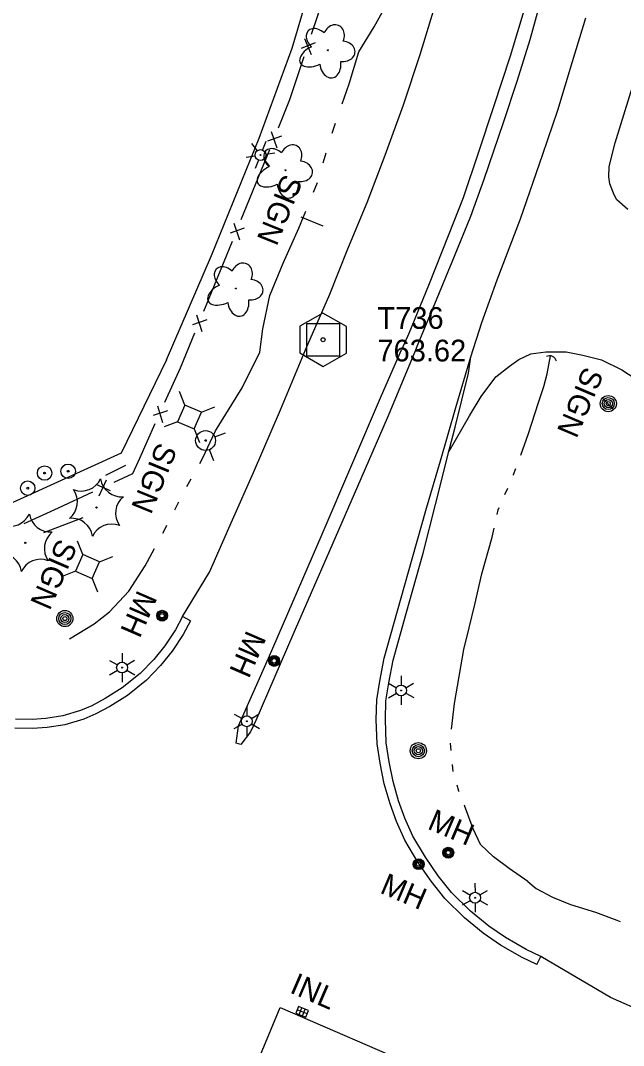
# Model space of a CAD drawing. Extents: x 589250 to 1188077, y 162953 to 363065.
# Drawn here: x 593381.9 to 593548.5, y 185762.9 to 186046 of the extents above; entities that cross this region are included whole.
import ezdxf

# ---------------------------------------------------------------- set-up
doc = ezdxf.new("R2010")
doc.units = 0
for name, color, linetype in [('E_DRN', 7, 'Continuous'), ('E_DRN_Text', 7, 'Continuous'), ('E_DWY', 7, 'Continuous'), ('E_FEN_P', 7, 'Continuous'), ('E_LAND_Vegetation', 7, 'Continuous'), ('E_LTG', 7, 'Continuous'), ('E_MAP_Control', 7, 'Continuous'), ('E_MISCPROP', 7, 'Continuous'), ('E_RDWY', 7, 'Continuous'), ('E_RDWY_C_and_G', 7, 'Continuous'), ('E_RDWY_Gravel', 7, 'Continuous'), ('E_SGN', 7, 'Continuous'), ('E_SGN_Text', 7, 'Continuous'), ('E_UTL_AG_Bold', 7, 'Continuous'), ('E_UTL_MH', 7, 'Continuous'), ('E_UTL_MH_Text', 7, 'Continuous'), ('E_UTL_WHydrant', 7, 'Continuous'), ('E_WTR_FlowLine', 7, 'Continuous')]:
    doc.layers.add(name, color=color, linetype=linetype)

msp = doc.modelspace()

# ---------------------------------------------------------------- linework, layer by layer
at = {"layer": 'E_DRN'}
for p, q in [((593458.72, 185773.67), (593457.99, 185771.81)), ((593457.99, 185771.81), (593460.77, 185770.7)), ((593461.14, 185771.63), (593458.35, 185772.74)), ((593461.51, 185772.56), (593458.72, 185773.67)), ((593458.92, 185771.44), (593459.65, 185773.3)), ((593459.85, 185771.07), (593460.58, 185772.93)), ((593460.77, 185770.7), (593461.51, 185772.56))]:
    msp.add_line(p, q, dxfattribs=at)
msp.add_arc((593528.11, 185951.51), 1.9, 12.4468, 118.707, dxfattribs=at)
at = {"layer": 'E_DWY'}
for p, q in [((593456.97, 186038.4), (593465.97, 186068.8)), ((593447.89, 186013.5), (593456.97, 186038.4)), ((593546.21, 186012.21), (593551.36, 186028.91)), ((593434.65, 185981.09), (593447.89, 186013.5)), ((593544.52, 186005.67), (593546.21, 186012.21)), ((593544.43, 186002.88), (593544.52, 186005.67)), ((593544.71, 186000.95), (593544.43, 186002.88)), ((593545.9, 185997.87), (593544.71, 186000.95)), ((593546.67, 185996.51), (593545.9, 185997.87)), ((593549.7, 185993.82), (593546.67, 185996.51)), ((593422.26, 185952.34), (593434.65, 185981.09)), ((593519.61, 185952.39), (593522.93, 185953.92)), ((593522.93, 185953.92), (593527.03, 185954.47)), ((593527.03, 185954.47), (593532.67, 185954.47)), ((593532.67, 185954.47), (593537.25, 185953.63)), ((593537.25, 185953.63), (593542.38, 185952.3)), ((593422.26, 185952.34), (593409.72, 185926.51)), ((593513.24, 185947.65), (593516.99, 185950.55)), ((593516.99, 185950.55), (593519.61, 185952.39)), ((593542.38, 185952.3), (593548.07, 185949.58)), ((593509.15, 185942.13), (593513.24, 185947.65)), ((593548.07, 185949.58), (593553.58, 185945.92)), ((593505.98, 185936.79), (593509.15, 185942.13)), ((593500.29, 185927.09), (593505.98, 185936.79)), ((593409.72, 185926.51), (593371.75, 185909.28))]:
    msp.add_line(p, q, dxfattribs=at)
at = {"layer": 'E_FEN_P'}
for p, q in [((593465.52, 186052.06), (593462.23, 186042.13)), ((593460.34, 186041.07), (593462.2, 186036.62)), ((593463.3, 186039.91), (593459.49, 186038.29)), ((593460.2, 186035.99), (593456.91, 186026.07)), ((593456.27, 186024.13), (593453.11, 186016.34)), ((593456.91, 186026.07), (593456.27, 186024.13)), ((593451.14, 186015.4), (593452.71, 186010.84)), ((593454.02, 186014.06), (593450.11, 186012.69)), ((593450.67, 186010.35), (593446.74, 186000.66)), ((593446.74, 186000.66), (593442.81, 185990.98)), ((593440.85, 185990.04), (593442.42, 185985.48)), ((593443.72, 185988.69), (593439.82, 185987.32)), ((593440.38, 185984.99), (593436.44, 185975.3)), ((593436.44, 185975.3), (593435.24, 185972.33)), ((593435.24, 185972.33), (593432.46, 185965.64)), ((593430.5, 185964.71), (593432.03, 185960.14)), ((593433.36, 185963.35), (593429.44, 185962)), ((593429.99, 185959.66), (593425.99, 185950.01)), ((593425.99, 185950.01), (593421.72, 185940.49)), ((593419.72, 185939.62), (593421.13, 185935.01)), ((593422.54, 185938.17), (593418.6, 185936.95)), ((593419.07, 185934.59), (593414.8, 185925.07)), ((593414.8, 185925.07), (593412.89, 185920.8)), ((593405.59, 185919.06), (593403.6, 185914.67)), ((593412.89, 185920.8), (593407.66, 185918.4)), ((593406.75, 185916.12), (593402.98, 185917.79)), ((593401.78, 185915.71), (593392.3, 185911.36)), ((593392.3, 185911.36), (593382.81, 185907.01))]:
    msp.add_line(p, q, dxfattribs=at)
at = {"layer": 'E_LAND_Vegetation'}
for centre, radius in [((593466.83, 186037.83), 0.128), ((593455.09, 186004.67), 0.128), ((593441.42, 185972.01), 0.128), ((593402.9, 185911.49), 0.167), ((593383.25, 185901.76), 0.167)]:
    msp.add_circle(centre, radius, dxfattribs=at)
for centre, radius, start, end in [((593398.69, 185921.95), 5.9, 249.0447, 334.8096), ((593409.86, 185920.37), 5.91, 189.0844, 274.7605), ((593391.74, 185913.07), 5.9, 309.0446, 34.8096), ((593414.07, 185909.9), 5.9, 129.0447, 214.8096), ((593379.04, 185912.22), 5.9, 249.0447, 334.8096), ((593390.21, 185910.64), 5.91, 189.0844, 274.7605), ((593396, 185902.65), 5.9, 9.04, 94.8049), ((593407.11, 185901.03), 5.9, 69.0446, 154.8096), ((593394.41, 185900.18), 5.9, 129.0447, 214.8096), ((593376.35, 185892.92), 5.9, 9.04, 94.8049), ((593387.46, 185891.3), 5.9, 69.0446, 154.8096)]:
    msp.add_arc(centre, radius, start, end, dxfattribs=at)
for centre, major_axis, ratio in [((593464.03, 186040.7), (2.68, -2.44), 0.716896), ((593468.42, 186041.48), (-1.37, -3.17), 0.832022), ((593463.45, 186036.38), (4.29, 2.05), 0.560249), ((593470.73, 186037.53), (-3.59, 0.43), 0.782863), ((593467.49, 186034.36), (-0.52, 4.19), 0.691916), ((593452.29, 186007.54), (2.68, -2.44), 0.716896), ((593456.68, 186008.32), (-1.37, -3.17), 0.832022), ((593458.98, 186004.37), (-3.59, 0.43), 0.782863), ((593451.71, 186003.22), (4.29, 2.05), 0.560249), ((593455.75, 186001.2), (-0.52, 4.19), 0.691916), ((593443.01, 185975.66), (-1.37, -3.17), 0.832022), ((593438.62, 185974.88), (2.68, -2.44), 0.716896), ((593438.03, 185970.56), (4.29, 2.05), 0.560249), ((593445.31, 185971.7), (-3.59, 0.43), 0.782863), ((593442.08, 185968.54), (-0.52, 4.19), 0.691916)]:
    msp.add_ellipse(centre, major_axis=major_axis, ratio=ratio, start_param=1.570796, end_param=4.712389, dxfattribs=at)
at = {"layer": 'E_LTG'}
for p, q in [((593449.71, 186012.59), (593448.78, 186010.27)), ((593445.75, 186012.03), (593447.29, 186010.06)), ((593444.25, 186008.33), (593446.73, 186008.67)), ((593447.65, 186007.49), (593446.72, 186005.17)), ((593449.14, 186007.7), (593450.68, 186005.73)), ((593449.7, 186009.09), (593452.18, 186009.44)), ((593409.96, 185871.3), (593409.97, 185868.8)), ((593406.51, 185869.28), (593408.68, 185868.05)), ((593411.28, 185868.06), (593413.43, 185869.32)), ((593406.53, 185865.28), (593408.69, 185866.55)), ((593409.99, 185865.8), (593410, 185863.3)), ((593411.28, 185866.56), (593413.46, 185865.32)), ((593483.59, 185862.95), (593485.76, 185861.71)), ((593487.04, 185864.97), (593487.05, 185862.47)), ((593488.36, 185861.73), (593490.51, 185862.99)), ((593483.61, 185858.95), (593485.77, 185860.21)), ((593488.36, 185860.23), (593490.54, 185858.99)), ((593487.07, 185859.47), (593487.08, 185856.97)), ((593440.96, 185854.43), (593443.13, 185853.19)), ((593444.41, 185856.45), (593444.42, 185853.95)), ((593445.73, 185853.21), (593447.88, 185854.47)), ((593440.98, 185850.43), (593443.14, 185851.69)), ((593445.73, 185851.71), (593447.91, 185850.47)), ((593444.44, 185850.95), (593444.45, 185848.45)), ((593504.02, 185805.71), (593506.19, 185804.47)), ((593507.47, 185807.73), (593507.48, 185805.23)), ((593508.79, 185804.49), (593510.94, 185805.75)), ((593504.04, 185801.71), (593506.2, 185802.97)), ((593508.8, 185802.99), (593510.97, 185801.75)), ((593507.5, 185802.23), (593507.51, 185799.73))]:
    msp.add_line(p, q, dxfattribs=at)
for centre, radius in [((593448.21, 186008.88), 1.5), ((593448.21, 186008.88), 0.125), ((593409.98, 185867.3), 1.5), ((593409.98, 185867.3), 0.125), ((593487.06, 185860.97), 1.5), ((593487.06, 185860.97), 0.125), ((593444.43, 185852.45), 1.5), ((593444.43, 185852.45), 0.125), ((593507.49, 185803.73), 1.5), ((593507.49, 185803.73), 0.125)]:
    msp.add_circle(centre, radius, dxfattribs=at)
at = {"layer": 'E_MAP_Control'}
for p, q in [((593461, 185953.36), (593461, 185962.36)), ((593461, 185962.36), (593470, 185962.36)), ((593461, 185953.36), (593461, 185962.36)), ((593461, 185962.36), (593470, 185962.36)), ((593461, 185953.36), (593461, 185962.36)), ((593461, 185962.36), (593470, 185962.36)), ((593461, 185953.36), (593461, 185962.36)), ((593461, 185962.36), (593470, 185962.36)), ((593470, 185962.36), (593470, 185953.36)), ((593470, 185962.36), (593470, 185953.36)), ((593470, 185962.36), (593470, 185953.36)), ((593470, 185962.36), (593470, 185953.36)), ((593470, 185953.36), (593461, 185953.36)), ((593470, 185953.36), (593461, 185953.36)), ((593470, 185953.36), (593461, 185953.36)), ((593470, 185953.36), (593461, 185953.36))]:
    msp.add_line(p, q, dxfattribs=at)
msp.add_lwpolyline([(593459.09, 185961.62), (593459.09, 185954.23), (593465.55, 185950.5), (593471.95, 185954.17), (593471.95, 185961.49), (593465.42, 185965.22)], close=True, dxfattribs=at)
msp.add_lwpolyline([(593459.09, 185961.62), (593459.09, 185954.23), (593465.55, 185950.5), (593471.95, 185954.17), (593471.95, 185961.49), (593465.42, 185965.22)], close=True, dxfattribs=at)
msp.add_lwpolyline([(593459.09, 185961.62), (593459.09, 185954.23), (593465.55, 185950.5), (593471.95, 185954.17), (593471.95, 185961.49), (593465.42, 185965.22)], close=True, dxfattribs=at)
msp.add_lwpolyline([(593459.09, 185961.62), (593459.09, 185954.23), (593465.55, 185950.5), (593471.95, 185954.17), (593471.95, 185961.49), (593465.42, 185965.22)], close=True, dxfattribs=at)
msp.add_circle((593465.5, 185957.86), 0.546, dxfattribs=at)
msp.add_circle((593465.5, 185957.86), 0.546, dxfattribs=at)
msp.add_circle((593465.5, 185957.86), 0.546, dxfattribs=at)
msp.add_circle((593465.5, 185957.86), 0.546, dxfattribs=at)
at = {"layer": 'E_MISCPROP'}
for centre, radius in [((593544.29, 185940.21), 2.23), ((593544.29, 185940.21), 1.67), ((593544.29, 185940.21), 1.12), ((593544.29, 185940.21), 0.558), ((593388.58, 185921.02), 2), ((593395.08, 185921.51), 2), ((593388.58, 185921.02), 0.25), ((593395.08, 185921.51), 0.25), ((593383.92, 185916.85), 2), ((593383.92, 185916.85), 0.25), ((593394.18, 185880.83), 2.23), ((593394.18, 185880.83), 1.67), ((593394.18, 185880.83), 1.12), ((593394.18, 185880.83), 0.558), ((593491.82, 185844.33), 2.23), ((593491.82, 185844.33), 1.67), ((593491.82, 185844.33), 1.12), ((593491.82, 185844.33), 0.558)]:
    msp.add_circle(centre, radius, dxfattribs=at)
at = {"layer": 'E_RDWY'}
for p, q in [((593492.35, 186036.69), (593496.3, 186049.62)), ((593521.25, 186049.62), (593517.22, 186036.16)), ((593522.69, 186040.75), (593525.65, 186051.45)), ((593534.44, 186034.67), (593538.07, 186046.79)), ((593519.12, 186029.28), (593522.69, 186040.75)), ((593487.75, 186022.71), (593492.35, 186036.69)), ((593517.22, 186036.16), (593512.49, 186021.93)), ((593530.36, 186021.24), (593534.44, 186034.67)), ((593515.39, 186017.82), (593519.12, 186029.28)), ((593482.62, 186008.82), (593487.75, 186022.71)), ((593512.49, 186021.93), (593508.45, 186009.64)), ((593526.18, 186009.1), (593530.36, 186021.24)), ((593509.96, 186002.19), (593515.39, 186017.82)), ((593508.45, 186009.64), (593504.16, 185997.05)), ((593477.68, 185995.79), (593482.62, 186008.82)), ((593520.05, 185991.23), (593526.18, 186009.1)), ((593506.3, 185991.99), (593509.96, 186002.19)), ((593472.37, 185982.97), (593477.68, 185995.79)), ((593504.16, 185997.05), (593500.25, 185987.06)), ((593501.79, 185980.97), (593506.3, 185991.99)), ((593513.59, 185974.38), (593520.05, 185991.23)), ((593500.25, 185987.06), (593494.6, 185972.85)), ((593467.37, 185970.47), (593472.37, 185982.97)), ((593497.06, 185969.3), (593501.79, 185980.97)), ((593494.6, 185972.85), (593489.15, 185959.57)), ((593509.39, 185962.62), (593513.59, 185974.38)), ((593460.64, 185955.04), (593467.37, 185970.47)), ((593491.32, 185955.6), (593497.06, 185969.3)), ((593506.3, 185953.15), (593509.39, 185962.62)), ((593489.15, 185959.57), (593487.18, 185955.06)), ((593453.72, 185938.48), (593460.64, 185955.04)), ((593481.63, 185942.45), (593487.18, 185955.06)), ((593491.32, 185955.6), (593483.2, 185936.21)), ((593502.15, 185939.12), (593506.3, 185953.15)), ((593465.24, 185904.11), (593481.63, 185942.45)), ((593497.9, 185924.36), (593502.15, 185939.12)), ((593446.3, 185921.2), (593453.72, 185938.48)), ((593483.2, 185936.21), (593475.03, 185917.29)), ((593494.11, 185911.31), (593497.9, 185924.36)), ((593440.51, 185908.11), (593446.3, 185921.2)), ((593475.03, 185917.29), (593467.27, 185899.56)), ((593490.12, 185897.35), (593494.11, 185911.31)), ((593434.16, 185893.64), (593440.51, 185908.11)), ((593450.4, 185869.87), (593465.24, 185904.11)), ((593467.27, 185899.56), (593457.19, 185876.3)), ((593486.07, 185882.94), (593490.12, 185897.35)), ((593426.69, 185881.38), (593434.16, 185893.64)), ((593457.19, 185876.3), (593446.96, 185852.66)), ((593442.11, 185851.19), (593450.4, 185869.87)), ((593441.53, 185846.44), (593442.11, 185851.19)), ((593446.96, 185852.66), (593445.45, 185849.57)), ((593445.45, 185849.57), (593442.79, 185846.03)), ((593442.79, 185846.03), (593441.53, 185846.44)), ((593544.91, 185776.17), (593525.62, 185787.49)), ((593561.33, 185768.89), (593544.91, 185776.17)), ((593448.26, 185760.34), (593453.69, 185773.4)), ((593453.69, 185773.4), (593523.56, 185743.19))]:
    msp.add_line(p, q, dxfattribs=at)
at = {"layer": 'E_RDWY_C_and_G'}
for p, q in [((593482.38, 185869.88), (593486.07, 185882.94)), ((593484.82, 185869.31), (593488.48, 185882.26)), ((593426.69, 185881.38), (593424.73, 185877.68)), ((593428.9, 185880.21), (593426.69, 185881.38)), ((593428.9, 185880.21), (593426.87, 185876.39)), ((593424.73, 185877.68), (593421.76, 185873.3)), ((593426.87, 185876.39), (593423.77, 185871.81)), ((593421.76, 185873.3), (593418.76, 185869.56)), ((593423.77, 185871.81), (593420.63, 185867.91)), ((593418.76, 185869.56), (593415.02, 185865.69)), ((593481.19, 185863.53), (593482.38, 185869.88)), ((593483.65, 185863.1), (593484.82, 185869.31)), ((593415.02, 185865.69), (593410.02, 185861.66)), ((593420.63, 185867.91), (593416.71, 185863.84)), ((593416.71, 185863.84), (593411.47, 185859.62)), ((593480.35, 185858.38), (593481.19, 185863.53)), ((593482.84, 185858.15), (593483.65, 185863.1)), ((593410.02, 185861.66), (593405.3, 185858.72)), ((593411.47, 185859.62), (593406.55, 185856.55)), ((593401.6, 185856.76), (593398.51, 185855.41)), ((593405.3, 185858.72), (593401.6, 185856.76)), ((593480.21, 185852.92), (593480.35, 185858.38)), ((593482.71, 185852.93), (593482.84, 185858.15)), ((593393.64, 185853.96), (593388.94, 185853.25)), ((593398.51, 185855.41), (593393.64, 185853.96)), ((593402.69, 185854.5), (593399.37, 185853.05)), ((593406.55, 185856.55), (593402.69, 185854.5)), ((593385.14, 185852.93), (593380.49, 185853.03)), ((593388.94, 185853.25), (593385.14, 185852.93)), ((593394.19, 185851.52), (593389.24, 185850.76)), ((593399.37, 185853.05), (593394.19, 185851.52)), ((593480.44, 185846.23), (593480.21, 185852.92)), ((593482.93, 185846.46), (593482.71, 185852.93)), ((593385.22, 185850.43), (593380.32, 185850.53)), ((593389.24, 185850.76), (593385.22, 185850.43)), ((593481.28, 185840.87), (593480.44, 185846.23)), ((593483.74, 185841.3), (593482.93, 185846.46)), ((593482.39, 185835.21), (593481.28, 185840.87)), ((593484.82, 185835.81), (593483.74, 185841.3)), ((593484.01, 185829.67), (593482.39, 185835.21)), ((593486.38, 185830.45), (593484.82, 185835.81)), ((593485.79, 185824.76), (593484.01, 185829.67)), ((593488.11, 185825.7), (593486.38, 185830.45)), ((593490.34, 185820.74), (593488.11, 185825.7)), ((593488.12, 185819.59), (593485.79, 185824.76)), ((593493.77, 185814.9), (593490.34, 185820.74)), ((593491.66, 185813.55), (593488.12, 185819.59)), ((593497.34, 185809.78), (593493.77, 185814.9)), ((593495.33, 185808.28), (593491.66, 185813.55)), ((593501, 185805.19), (593497.34, 185809.78)), ((593499.13, 185803.52), (593495.33, 185808.28)), ((593504.56, 185798.16), (593499.13, 185803.52)), ((593506.24, 185800.02), (593501, 185805.19)), ((593509.77, 185793.89), (593504.56, 185798.16)), ((593511.27, 185795.89), (593506.24, 185800.02)), ((593515.87, 185792.75), (593511.27, 185795.89)), ((593514.54, 185790.64), (593509.77, 185793.89)), ((593521.63, 185789.39), (593515.87, 185792.75)), ((593520.46, 185787.18), (593514.54, 185790.64)), ((593525.62, 185787.49), (593521.63, 185789.39)), ((593524.54, 185785.23), (593520.46, 185787.18)), ((593524.54, 185785.23), (593525.62, 185787.49))]:
    msp.add_line(p, q, dxfattribs=at)
at = {"layer": 'E_RDWY_Gravel'}
for p, q in [((593505.72, 185948.6), (593506.3, 185953.15)), ((593501.95, 185933.67), (593505.72, 185948.6)), ((593500.46, 185927.75), (593501.95, 185933.67)), ((593496.57, 185912.37), (593500.46, 185927.75)), ((593493.13, 185898.88), (593496.57, 185912.37)), ((593488.48, 185882.26), (593493.13, 185898.88))]:
    msp.add_line(p, q, dxfattribs=at)
at = {"layer": 'E_SGN'}
for p, q in [((593465.55, 185989.24), (593459.43, 185991.72)), ((593545.86, 185938.52), (593542.72, 185941.73)), ((593405.53, 185920.43), (593410.97, 185923.23)), ((593388.39, 185904.62), (593399.26, 185908.78))]:
    msp.add_line(p, q, dxfattribs=at)
at = {"layer": 'E_UTL_AG_Bold'}
for p, q in [((593427.33, 185939.8), (593425.86, 185943.52)), ((593427.33, 185939.8), (593425.33, 185935.22)), ((593431.91, 185937.81), (593427.33, 185939.8)), ((593431.91, 185937.81), (593435.63, 185939.28)), ((593429.92, 185933.22), (593431.91, 185937.81)), ((593425.33, 185935.22), (593421.61, 185933.75)), ((593425.33, 185935.22), (593429.92, 185933.22)), ((593429.92, 185933.22), (593431.38, 185929.5)), ((593399.13, 185898.49), (593397.67, 185902.21)), ((593399.13, 185898.49), (593397.14, 185893.91)), ((593403.72, 185896.5), (593399.13, 185898.49)), ((593401.72, 185891.91), (593403.72, 185896.5)), ((593403.72, 185896.5), (593407.44, 185897.96)), ((593397.14, 185893.91), (593393.42, 185892.44)), ((593397.14, 185893.91), (593401.72, 185891.91)), ((593401.72, 185891.91), (593403.19, 185888.19))]:
    msp.add_line(p, q, dxfattribs=at)
at = {"layer": 'E_UTL_MH'}
for centre, radius in [((593421.05, 185881.61), 1.5), ((593421.05, 185881.6), 1.22), ((593421.04, 185881.6), 0.968), ((593421.01, 185881.6), 0.605), ((593452, 185869.13), 1.5), ((593452, 185869.12), 1.22), ((593451.99, 185869.14), 0.968), ((593451.99, 185869.16), 0.605), ((593500.1, 185816.16), 1.5), ((593500.1, 185816.16), 1.22), ((593500.09, 185816.17), 0.968), ((593491.91, 185812.98), 1.5), ((593500.09, 185816.2), 0.605), ((593491.91, 185812.98), 1.22), ((593491.9, 185812.99), 0.968), ((593491.9, 185813.02), 0.605)]:
    msp.add_circle(centre, radius, dxfattribs=at)
at = {"layer": 'E_UTL_WHydrant'}
for p, q in [((593435.56, 185931.01), (593438.51, 185932.17)), ((593434.03, 185927.49), (593435.19, 185924.54))]:
    msp.add_line(p, q, dxfattribs=at)
for radius in [2.74, 0.21]:
    msp.add_circle((593433.04, 185930.01), radius, dxfattribs=at)
at = {"layer": 'E_WTR_FlowLine'}
for p, q in [((593479.59, 186044.31), (593484.43, 186053.04)), ((593475.34, 186037.34), (593479.59, 186044.31)), ((593472.74, 186028.51), (593475.34, 186037.34)), ((593470.8, 186023.03), (593472.74, 186028.51)), ((593468.01, 186014.95), (593468.94, 186017.64)), ((593465.57, 186006.76), (593466.36, 186009.5)), ((593462.88, 185998.66), (593463.96, 186001.3)), ((593458.78, 185988.63), (593460.72, 185993.39)), ((593454.47, 185979.02), (593458.78, 185988.63)), ((593450.76, 185970.09), (593454.47, 185979.02)), ((593448.82, 185960.84), (593450.76, 185970.09)), ((593448.05, 185954.38), (593448.82, 185960.84)), ((593443.12, 185944.6), (593448.05, 185954.38)), ((593527.4, 185948.43), (593528.29, 185953.4)), ((593526.5, 185944.92), (593527.4, 185948.43)), ((593435.76, 185932.71), (593443.12, 185944.6)), ((593525.01, 185940.48), (593526.5, 185944.92)), ((593522.24, 185931.93), (593525.01, 185940.48)), ((593432.2, 185925.01), (593435.76, 185932.71)), ((593520.09, 185926), (593522.24, 185931.93)), ((593431.43, 185923.63), (593432.2, 185925.01)), ((593518.13, 185920.59), (593518.75, 185922.31)), ((593427.91, 185917.3), (593429.08, 185919.41)), ((593518.08, 185920.47), (593518.13, 185920.59)), ((593515.74, 185915.08), (593516.52, 185916.88)), ((593424.54, 185910.89), (593425.63, 185913.04)), ((593513.63, 185909.61), (593513.91, 185910.87)), ((593513.91, 185910.87), (593514.18, 185911.49)), ((593421.23, 185904.45), (593421.67, 185905.26)), ((593421.67, 185905.26), (593422.34, 185906.59)), ((593512.21, 185903.35), (593512.77, 185905.79)), ((593509.33, 185893.15), (593512.21, 185903.35)), ((593416.34, 185895.44), (593418.93, 185900.2)), ((593411.86, 185888.39), (593416.34, 185895.44)), ((593507.47, 185884.71), (593509.33, 185893.15)), ((593406.49, 185882.67), (593411.86, 185888.39)), ((593402.26, 185879.37), (593406.49, 185882.67)), ((593505.88, 185878.23), (593507.47, 185884.71)), ((593395.41, 185875.19), (593402.26, 185879.37)), ((593504.42, 185872.26), (593505.88, 185878.23)), ((593501.79, 185857.38), (593504.42, 185872.26)), ((593501.02, 185850.27), (593501.79, 185857.38)), ((593500.85, 185844.43), (593500.66, 185846.38)), ((593501.42, 185838.58), (593501.23, 185840.53)), ((593503.03, 185833.13), (593502.51, 185834.82)), ((593503.1, 185832.95), (593503.03, 185833.13)), ((593504.57, 185829.17), (593504.52, 185829.31)), ((593506.99, 185822.72), (593504.57, 185829.17)), ((593509.01, 185818.46), (593506.99, 185822.72)), ((593512.62, 185815.03), (593509.01, 185818.46)), ((593516.87, 185811.8), (593512.62, 185815.03)), ((593522.07, 185808.19), (593516.87, 185811.8)), ((593522.07, 185808.19), (593524.39, 185806.26)), ((593524.39, 185806.26), (593528.85, 185803.84)), ((593528.85, 185803.84), (593533.81, 185801.82)), ((593533.81, 185801.82), (593540.73, 185799.69)), ((593540.73, 185799.69), (593546.67, 185797.49)), ((593546.67, 185797.49), (593547.54, 185797.15))]:
    msp.add_line(p, q, dxfattribs=at)

# ---------------------------------------------------------------- texts
at = {"layer": 'E_DRN_Text'}
msp.add_text('INL', height=6, rotation=336.6633, dxfattribs=at).set_placement((593456.01, 185777.61))
at = {"layer": 'E_MAP_Control'}
for s, p in [('T736', (593480.51, 185960.86)), ('T736', (593480.51, 185960.86)), ('T736', (593480.51, 185960.86)), ('T736', (593480.51, 185960.86)), ('763.62', (593480.51, 185951.86)), ('763.62', (593480.51, 185951.86)), ('763.62', (593480.51, 185951.86)), ('763.62', (593480.51, 185951.86))]:
    msp.add_text(s, height=6, dxfattribs=at).set_placement(p)
at = {"layer": 'E_SGN_Text'}
for rotation, p in [(247.9823, (593454.44, 186003.92)), (246.9586, (593537.65, 185950.75)), (247.8551, (593419.78, 185929.79)), (246.6259, (593392.25, 185903.22))]:
    msp.add_text('SIGN', height=6, rotation=rotation, dxfattribs=at).set_placement(p)
at = {"layer": 'E_UTL_MH_Text'}
for rotation, p in [(246.5037, (593414.32, 185888.98)), (246.6259, (593444.43, 185877.86)), (336.8916, (593494.05, 185822.86)), (336.8916, (593480.92, 185805.16))]:
    msp.add_text('MH', height=6, rotation=rotation, dxfattribs=at).set_placement(p)

doc.saveas('drawing.dxf')
